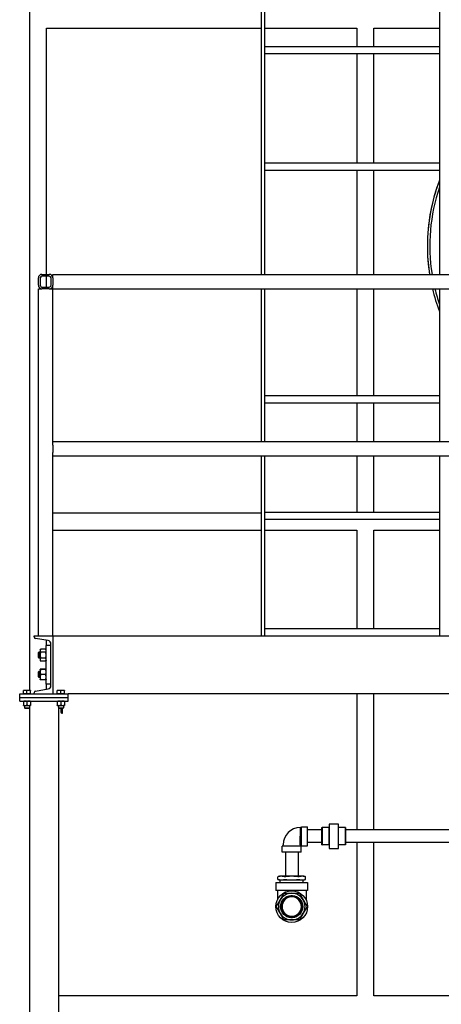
# Model space of a CAD drawing. Header units: inches. Extents: x 18 to 846, y -44 to 561.
# Tile 523 of 642: x 670 to 713, y 152 to 254. Entities that reach past the tile are written whole.
import ezdxf

# ---------------------------------------------------------------- set-up
doc = ezdxf.new("R2010")
doc.units = ezdxf.units.IN
doc.header["$LTSCALE"] = 24
doc.header["$MEASUREMENT"] = 0
doc.layers.add('Visible (ANSI)', color=7, linetype='Continuous', lineweight=30)

msp = doc.modelspace()

# ---------------------------------------------------------------- linework, layer by layer
at = {"layer": 'Visible (ANSI)'}
for p, q in [((670.5808, 254.8315), (670.5808, 184.82051)), ((694.4558, 254.89584), (694.4558, 227.7065)), ((694.8308, 227.7065), (694.8308, 254.89584)), ((712.8308, 254.89584), (712.8308, 227.7065)), ((672.3308, 253.0815), (694.4558, 253.0815)), ((672.3308, 227.7065), (672.3308, 253.0815)), ((694.8308, 253.0815), (704.3308, 253.0815)), ((704.3308, 253.0815), (704.3308, 251.2065)), ((706.0808, 253.0815), (712.8308, 253.0815)), ((706.0808, 251.2065), (706.0808, 253.0815)), ((694.8308, 251.2065), (712.8308, 251.2065)), ((694.8308, 250.4565), (712.8308, 250.4565)), ((704.3308, 250.4565), (704.3308, 239.2065)), ((706.0808, 239.2065), (706.0808, 250.4565)), ((694.8308, 239.2065), (712.8308, 239.2065)), ((694.8308, 238.4565), (712.8308, 238.4565)), ((704.3308, 238.4565), (704.3308, 227.7065)), ((706.0808, 227.7065), (706.0808, 238.4565)), ((671.8758, 227.7065), (672.6258, 227.7065)), ((672.6258, 227.519), (671.8758, 227.519)), ((672.3308, 226.394), (672.3308, 227.519)), ((673.0008, 227.7065), (750.7508, 227.7065)), ((673.0008, 227.3315), (673.0008, 227.7065)), ((671.5008, 226.5815), (671.5008, 227.3315)), ((671.6883, 227.3315), (671.6883, 226.5815)), ((671.8758, 226.394), (672.6258, 226.394)), ((672.8133, 226.5815), (672.8133, 227.3315)), ((673.0008, 227.3315), (673.0008, 226.5815)), ((673.0008, 227.3315), (673.0008, 226.5815)), ((673.0008, 226.2065), (673.0008, 226.5815)), ((671.5008, 226.2065), (671.8758, 226.2065)), ((671.5008, 190.4565), (671.5008, 226.2065)), ((672.6258, 226.2065), (671.8758, 226.2065)), ((672.6258, 226.2065), (671.8758, 226.2065)), ((672.6258, 226.2065), (673.0008, 226.2065)), ((673.0008, 210.4565), (673.0008, 226.2065)), ((673.0008, 226.2065), (750.0008, 226.2065)), ((694.4558, 226.2065), (694.4558, 210.4565)), ((694.8308, 210.4565), (694.8308, 226.2065)), ((704.3308, 226.2065), (704.3308, 215.2065)), ((706.0808, 215.2065), (706.0808, 226.2065)), ((712.8308, 226.2065), (712.8308, 210.4565)), ((694.8308, 215.2065), (712.8308, 215.2065)), ((694.8308, 214.4565), (712.8308, 214.4565)), ((704.3308, 214.4565), (704.3308, 210.4565)), ((706.0808, 210.4565), (706.0808, 214.4565)), ((750.0008, 210.4565), (673.0008, 210.4565)), ((673.0008, 210.0815), (673.0008, 210.4565)), ((673.0008, 210.0815), (673.0008, 209.3315)), ((673.0008, 208.9565), (673.0008, 209.3315)), ((673.0008, 190.4565), (673.0008, 208.9565)), ((750.0008, 208.9565), (673.0008, 208.9565)), ((694.4558, 208.9565), (694.4558, 190.4565)), ((694.8308, 190.4565), (694.8308, 208.9565)), ((704.3308, 208.9565), (704.3308, 203.2065)), ((706.0808, 203.2065), (706.0808, 208.9565)), ((712.8308, 208.9565), (712.8308, 190.4565)), ((694.4558, 203.0815), (673.0008, 203.0815)), ((694.8308, 203.2065), (712.8308, 203.2065)), ((694.8308, 202.4565), (712.8308, 202.4565)), ((673.0008, 201.3315), (694.4558, 201.3315)), ((694.8308, 201.3315), (704.3308, 201.3315)), ((704.3308, 201.3315), (704.3308, 191.2065)), ((706.0808, 201.3315), (712.8308, 201.3315)), ((706.0808, 191.2065), (706.0808, 201.3315)), ((694.8308, 191.2065), (712.8308, 191.2065)), ((671.0808, 190.33549), (671.0808, 190.4565)), ((671.0808, 190.4565), (673.0008, 190.4565)), ((672.51442, 189.9504), (671.224, 190.16634)), ((672.3308, 189.4565), (672.3308, 189.98112)), ((673.0008, 190.4565), (673.0008, 184.4565)), ((673.0008, 190.4565), (753.97047, 190.4565)), ((673.0008, 190.4565), (673.0008, 190.33549)), ((671.6918, 188.9875), (671.73011, 189.06965)), ((671.6918, 188.9875), (671.6918, 188.91636)), ((671.6918, 188.91636), (671.6918, 188.4565)), ((672.2625, 189.06965), (671.73011, 189.06965)), ((672.3008, 188.9875), (672.2625, 189.06965)), ((672.3008, 185.4565), (672.3008, 189.4565)), ((672.8008, 189.4565), (672.3008, 189.4565)), ((672.8008, 185.3009), (672.8008, 189.6121)), ((671.5008, 188.71323), (671.55488, 188.769)), ((671.5008, 188.19977), (671.5008, 188.71323)), ((671.5008, 188.19977), (671.55488, 188.144)), ((671.55488, 188.769), (671.55488, 188.144)), ((671.6918, 188.769), (671.55488, 188.769)), ((671.6918, 188.144), (671.55488, 188.144)), ((671.6918, 188.4565), (671.6918, 187.99664)), ((671.6918, 187.99664), (671.6918, 187.9255)), ((671.6918, 187.9255), (671.73011, 187.84336)), ((672.2625, 188.76308), (671.73011, 188.76308)), ((672.2625, 188.14993), (671.73011, 188.14993)), ((672.2625, 187.84336), (671.73011, 187.84336)), ((672.3008, 187.9255), (672.2625, 187.84336)), ((671.5008, 186.71323), (671.55488, 186.769)), ((671.55488, 186.769), (671.55488, 186.144)), ((671.6918, 186.769), (671.55488, 186.769)), ((671.6918, 186.9875), (671.6919, 186.98771)), ((671.6918, 186.9875), (671.6918, 186.9873)), ((671.6918, 186.9873), (671.6918, 186.70912)), ((672.2625, 186.99582), (671.73011, 186.99582)), ((672.2625, 186.97878), (671.73011, 186.97878)), ((672.3008, 186.9875), (672.30071, 186.98771)), ((671.5008, 186.19977), (671.5008, 186.71323)), ((671.5008, 186.19977), (671.55488, 186.144)), ((671.6918, 186.144), (671.55488, 186.144)), ((671.6918, 186.70912), (671.6918, 186.17833)), ((671.6918, 186.17833), (671.6918, 185.9255)), ((671.6918, 185.9255), (671.6919, 185.9253)), ((672.2625, 186.43947), (671.73011, 186.43947)), ((672.2625, 185.91719), (671.73011, 185.91719)), ((672.3008, 185.9255), (672.30071, 185.9253)), ((670.1433, 184.82051), (669.9558, 184.82051)), ((669.9558, 184.45651), (669.9558, 184.78701)), ((670.5183, 184.82051), (670.1433, 184.82051)), ((670.3308, 184.45651), (670.3308, 184.78701)), ((670.7058, 184.82051), (670.5183, 184.82051)), ((670.7058, 184.45651), (670.7058, 184.78701)), ((671.224, 184.74666), (672.51442, 184.96261)), ((672.8008, 185.4565), (672.3008, 185.4565)), ((672.3308, 184.93188), (672.3308, 185.4565)), ((673.6433, 184.82051), (673.4558, 184.82051)), ((673.4558, 184.45651), (673.4558, 184.78701)), ((674.0183, 184.82051), (673.6433, 184.82051)), ((673.8308, 184.45651), (673.8308, 184.78701)), ((674.2058, 184.82051), (674.0183, 184.82051)), ((674.2058, 184.45651), (674.2058, 184.78701)), ((669.5808, 184.4565), (674.5808, 184.4565)), ((669.5808, 184.0815), (669.5808, 184.4565)), ((669.5808, 184.0815), (674.5808, 184.0815)), ((669.5808, 184.0815), (674.5808, 184.0815)), ((669.5808, 183.7065), (669.5808, 184.0815)), ((670.1433, 184.45651), (669.9558, 184.45651)), ((669.9558, 184.45651), (669.9558, 184.4565)), ((670.3308, 184.45651), (670.1433, 184.45651)), ((670.5183, 184.45651), (670.3308, 184.45651)), ((670.7058, 184.45651), (670.5183, 184.45651)), ((670.7058, 184.45651), (670.7058, 184.4565)), ((671.0808, 184.4565), (671.0808, 184.57752)), ((673.0008, 184.57752), (673.0008, 184.4565)), ((673.6433, 184.45651), (673.4558, 184.45651)), ((673.4558, 184.45651), (673.4558, 184.4565)), ((673.8308, 184.45651), (673.6433, 184.45651)), ((674.0183, 184.45651), (673.8308, 184.45651)), ((674.2058, 184.45651), (674.0183, 184.45651)), ((674.2058, 184.45651), (674.2058, 184.4565)), ((754.1258, 184.4565), (674.5808, 184.4565)), ((674.5808, 184.0815), (674.5808, 184.4565)), ((674.5808, 183.7065), (674.5808, 184.0815)), ((704.3308, 184.4565), (704.3308, 170.44166)), ((706.0808, 170.44166), (706.0808, 184.4565)), ((669.5808, 183.7065), (674.5808, 183.7065)), ((669.9558, 183.67301), (669.9558, 183.302)), ((669.9558, 183.2685), (670.1433, 183.2685)), ((670.0808, 183.2685), (670.0808, 183.00227)), ((670.0808, 183.00227), (670.5808, 183.00227)), ((670.12799, 182.9565), (670.0808, 183.00227)), ((670.53362, 182.9565), (670.12799, 182.9565)), ((670.1433, 183.2685), (670.5183, 183.2685)), ((670.3308, 183.67301), (670.3308, 183.302)), ((670.5183, 183.2685), (670.7058, 183.2685)), ((670.53362, 182.9565), (670.5808, 183.00227)), ((670.5808, 183.2685), (670.5808, 183.00227)), ((670.5808, 183.00227), (670.5808, 94.7065)), ((670.7058, 183.67301), (670.7058, 183.302)), ((673.4558, 183.67301), (673.4558, 183.302)), ((673.4558, 183.2685), (673.6433, 183.2685)), ((673.5808, 183.2685), (673.5808, 183.00227)), ((673.5808, 183.00227), (673.5808, 94.7065)), ((673.5808, 183.00227), (674.0808, 183.00227)), ((673.62799, 182.9565), (673.5808, 183.00227)), ((674.03362, 182.9565), (673.62799, 182.9565)), ((673.6433, 183.2685), (674.0183, 183.2685)), ((673.8128, 182.9565), (673.8128, 182.5765)), ((673.8308, 183.67301), (673.8308, 183.302)), ((674.0008, 182.4565), (674.0008, 182.9565)), ((674.0183, 183.2685), (674.2058, 183.2685)), ((674.03362, 182.9565), (674.0808, 183.00227)), ((674.0808, 183.2685), (674.0808, 183.00227)), ((674.2058, 183.67301), (674.2058, 183.302)), ((673.9328, 182.4565), (674.0008, 182.4565)), ((698.49054, 170.67915), (698.49131, 169.78665)), ((698.49054, 170.67416), (698.61708, 170.67416)), ((698.61708, 168.80916), (698.61708, 170.75916)), ((698.61708, 170.75916), (699.23708, 170.75916)), ((699.23708, 168.80916), (699.23708, 170.75916)), ((700.72146, 170.66853), (700.73709, 170.68416)), ((700.72146, 168.89978), (700.72146, 170.66853)), ((700.73709, 170.68416), (700.73709, 168.88416)), ((701.44646, 170.68416), (700.73709, 170.68416)), ((701.44646, 170.68416), (701.46146, 170.69916)), ((701.44646, 170.68416), (701.44646, 168.88416)), ((701.46146, 171.03416), (701.46146, 170.66804)), ((701.46146, 170.66804), (701.46146, 169.78416)), ((702.41783, 171.03416), (701.48009, 171.03416)), ((702.43646, 170.66804), (702.43646, 171.03416)), ((703.14434, 170.68416), (702.43646, 170.68416)), ((702.43646, 169.78416), (702.43646, 170.66804)), ((703.14434, 168.88416), (703.14434, 170.68416)), ((703.15996, 170.66853), (703.14434, 170.68416)), ((703.15996, 170.66853), (703.15996, 168.89978)), ((698.48708, 168.90416), (698.48708, 169.78665)), ((700.72146, 170.44166), (699.23708, 170.44166)), ((701.46146, 169.78416), (701.46146, 168.90027)), ((702.43646, 168.90027), (702.43646, 169.78416)), ((718.66458, 170.44166), (703.15996, 170.44166)), ((698.58208, 168.77416), (696.63208, 168.77416)), ((696.63208, 168.15416), (696.63208, 168.77416)), ((696.71708, 168.77416), (696.71708, 168.90416)), ((698.49708, 168.89416), (698.48708, 168.90416)), ((698.49708, 168.89416), (698.61708, 168.89416)), ((698.49708, 168.77416), (698.49708, 168.89416)), ((698.58208, 168.15416), (698.58208, 168.77416)), ((698.61708, 168.80916), (699.23708, 168.80916)), ((700.72146, 169.12666), (699.23708, 169.12666)), ((700.72146, 168.89978), (700.73709, 168.88416)), ((701.44646, 168.88416), (700.73709, 168.88416)), ((701.44646, 168.88416), (701.46146, 168.86916)), ((701.46146, 168.90027), (701.46146, 168.53416)), ((701.48009, 168.53416), (702.41783, 168.53416)), ((702.43646, 168.53416), (702.43646, 168.90027)), ((703.14434, 168.88416), (702.43646, 168.88416)), ((703.15996, 168.89978), (703.14434, 168.88416)), ((718.66458, 169.12666), (703.15996, 169.12666)), ((704.3308, 169.12666), (704.3308, 153.3315)), ((706.0808, 153.3315), (706.0808, 169.12666)), ((698.58208, 168.15416), (696.63208, 168.15416)), ((696.94958, 168.15416), (696.94958, 165.65416)), ((698.26458, 168.15416), (698.26458, 165.65416)), ((696.35708, 165.65416), (696.19272, 165.61011)), ((696.19272, 165.3232), (696.19272, 165.61011)), ((696.52455, 165.65416), (696.35708, 165.65416)), ((697.60708, 165.65416), (696.52455, 165.65416)), ((698.68962, 165.65416), (697.60708, 165.65416)), ((698.85708, 165.65416), (698.68962, 165.65416)), ((698.85708, 165.65416), (699.02145, 165.61011)), ((699.02145, 165.3232), (699.02145, 165.61011)), ((695.96708, 165.02916), (699.24708, 165.02916)), ((695.96708, 165.02916), (695.96708, 164.18916)), ((696.35708, 165.27916), (696.19272, 165.3232)), ((696.35708, 165.27916), (696.52455, 165.27916)), ((696.4305, 165.02916), (696.41958, 165.27916)), ((696.52455, 165.27916), (697.60708, 165.27916)), ((697.60708, 165.27916), (698.68962, 165.27916)), ((698.68962, 165.27916), (698.85708, 165.27916)), ((698.78367, 165.02916), (698.79458, 165.27916)), ((698.85708, 165.27916), (699.02145, 165.3232)), ((699.24708, 165.02916), (699.24708, 164.18916)), ((699.24708, 164.18916), (695.96708, 164.18916)), ((696.12708, 164.18916), (696.12708, 163.2357)), ((697.51333, 163.54044), (697.51333, 163.63456)), ((697.70083, 163.63456), (697.70083, 163.54044)), ((699.08708, 164.18916), (699.08708, 163.2357)), ((697.51333, 161.42375), (697.51333, 161.51787)), ((697.70083, 161.51787), (697.70083, 161.42375)), ((704.3308, 153.3315), (673.5808, 153.3315)), ((754.1258, 153.3315), (706.0808, 153.3315))]:
    msp.add_line(p, q, dxfattribs=at)
for radius in [1.64, 1.14583]:
    msp.add_circle((697.60708, 162.52916), radius, dxfattribs=at)
for centre, radius, start, end in [((730.5808, 230.644), 19, 159.100972, 188.8939035), ((730.5808, 230.644), 19, 159.100972, 180), ((730.5808, 230.644), 18.75, 161.203095, 189.0134703), ((730.5808, 230.644), 19, 180, 188.8939035), ((671.8758, 227.3315), 0.375, 90, 180), ((671.8758, 227.3315), 0.1875, 90, 180), ((672.6258, 227.3315), 0.375, 0, 90), ((672.6258, 227.3315), 0.1875, 0, 90), ((671.8758, 226.5815), 0.375, 180, 270), ((671.8758, 226.5815), 0.1875, 180, 270), ((672.6258, 226.5815), 0.1875, 270, 0), ((672.6258, 226.5815), 0.375, 270, 0), ((730.5808, 230.644), 19, 193.5063207, 200.899028), ((730.5808, 230.644), 19, 193.5063207, 200.899028), ((730.5808, 230.644), 18.75, 193.6898875, 198.796905), ((671.2523, 190.33549), 0.1715, 180, 260.5), ((672.4578, 189.6121), 0.343, 0, 80.5), ((671.2523, 184.57752), 0.1715, 99.5, 180), ((672.4578, 185.3009), 0.343, 279.5, 0), ((673.9328, 182.5765), 0.12, 180, 270), ((698.49208, 168.90416), 1.775, 90.05, 180), ((697.60708, 162.52916), 1.375, 90, 150), ((697.60708, 162.52916), 1.125, 94.7801918, 265.2198082), ((697.60708, 162.52916), 1.10937, 94.8476785, 265.1523215), ((697.60708, 162.52916), 1.01562, 95.2963809, 264.7036191), ((697.60708, 162.52916), 1, 95.379379, 264.620621), ((697.60708, 162.52916), 1.125, 85.2198082, 94.7801918), ((697.60708, 162.52916), 1, 84.620621, 95.379379), ((697.60708, 162.52916), 1.375, 30, 90), ((697.60708, 162.52916), 1.125, 274.7801918, 85.2198082), ((697.60708, 162.52916), 1.10937, 274.8476785, 85.1523215), ((697.60708, 162.52916), 1.01562, 275.2963809, 84.7036191), ((697.60708, 162.52916), 1, 275.379379, 84.620621), ((697.60708, 162.52916), 1.375, 150, 210), ((697.60708, 162.52916), 1.375, 330, 30), ((697.60708, 162.52916), 1.375, 210, 270), ((697.60708, 162.52916), 1, 264.620621, 275.379379), ((697.60708, 162.52916), 1.125, 265.2198082, 274.7801918), ((697.60708, 162.52916), 1.375, 270, 330)]:
    msp.add_arc(centre, radius, start, end, dxfattribs=at)
for points, weights in [([(671.73011, 189.06965), (671.6918, 188.9875), (671.6918, 188.91636)], [1, 1.0379548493, 1]), ([(671.6918, 188.91636), (671.6918, 188.84522), (671.73011, 188.76308)], [1, 1.0379548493, 1]), ([(672.3008, 188.91636), (672.3008, 188.9875), (672.2625, 189.06965)], [1, 1.0379548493, 1]), ([(672.2625, 188.76308), (672.3008, 188.84522), (672.3008, 188.91636)], [1, 1.0379548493, 1]), ([(671.73011, 188.76308), (671.6918, 188.59878), (671.6918, 188.4565)], [1, 1.0379548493, 1]), ([(671.6918, 188.4565), (671.6918, 188.31422), (671.73011, 188.14993)], [1, 1.0379548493, 1]), ([(671.73011, 188.14993), (671.6918, 188.06778), (671.6918, 187.99664)], [1, 1.0379548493, 1]), ([(671.6918, 187.99664), (671.6918, 187.9255), (671.73011, 187.84336)], [1, 1.0379548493, 1]), ([(672.3008, 188.4565), (672.3008, 188.59878), (672.2625, 188.76308)], [1, 1.0379548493, 1]), ([(672.2625, 188.14993), (672.3008, 188.31422), (672.3008, 188.4565)], [1, 1.0379548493, 1]), ([(672.3008, 187.99664), (672.3008, 188.06778), (672.2625, 188.14993)], [1, 1.0379548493, 1]), ([(672.2625, 187.84336), (672.3008, 187.9255), (672.3008, 187.99664)], [1, 1.0379548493, 1]), ([(671.73011, 186.99582), (671.6918, 186.99125), (671.6918, 186.9873)], [1, 1.0379548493, 1]), ([(671.6918, 186.9873), (671.6918, 186.98334), (671.73011, 186.97878)], [1, 1.0379548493, 1]), ([(671.73011, 186.97878), (671.6918, 186.83427), (671.6918, 186.70912)], [1, 1.0379548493, 1]), ([(672.3008, 186.9873), (672.3008, 186.99125), (672.2625, 186.99582)], [1, 1.0379548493, 1]), ([(672.2625, 186.97878), (672.3008, 186.98334), (672.3008, 186.9873)], [1, 1.0379548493, 1]), ([(672.3008, 186.70912), (672.3008, 186.83427), (672.2625, 186.97878)], [1, 1.0379548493, 1]), ([(671.6918, 186.70912), (671.6918, 186.58397), (671.73011, 186.43947)], [1, 1.0379548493, 1]), ([(671.73011, 186.43947), (671.6918, 186.29952), (671.6918, 186.17833)], [1, 1.0379548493, 1]), ([(671.6918, 186.17833), (671.6918, 186.05713), (671.73011, 185.91719)], [1, 1.0379548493, 1]), ([(671.73011, 185.91719), (671.69366, 185.92153), (671.6919, 185.9253)], [1, 1.03605488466, 1.00360971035]), ([(672.2625, 186.43947), (672.3008, 186.58397), (672.3008, 186.70912)], [1, 1.0379548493, 1]), ([(672.3008, 186.17833), (672.3008, 186.29952), (672.2625, 186.43947)], [1, 1.0379548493, 1]), ([(672.2625, 185.91719), (672.3008, 186.05713), (672.3008, 186.17833)], [1, 1.0379548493, 1]), ([(672.30071, 185.9253), (672.29895, 185.92153), (672.2625, 185.91719)], [1.00360971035, 1.03605488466, 1]), ([(669.9558, 184.78701), (669.9558, 184.82051), (669.9558, 184.82051)], [1, 1.0379548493, 1]), ([(670.1433, 184.82051), (670.05629, 184.82051), (669.9558, 184.78701)], [1, 1.0379548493, 1]), ([(670.3308, 184.78701), (670.23032, 184.82051), (670.1433, 184.82051)], [1, 1.0379548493, 1]), ([(670.5183, 184.82051), (670.43129, 184.82051), (670.3308, 184.78701)], [1, 1.0379548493, 1]), ([(670.7058, 184.78701), (670.60532, 184.82051), (670.5183, 184.82051)], [1, 1.0379548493, 1]), ([(670.7058, 184.82051), (670.7058, 184.82051), (670.7058, 184.78701)], [1, 1.0379548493, 1]), ([(673.4558, 184.78701), (673.4558, 184.82051), (673.4558, 184.82051)], [1, 1.0379548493, 1]), ([(673.6433, 184.82051), (673.55629, 184.82051), (673.4558, 184.78701)], [1, 1.0379548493, 1]), ([(673.8308, 184.78701), (673.73032, 184.82051), (673.6433, 184.82051)], [1, 1.0379548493, 1]), ([(674.0183, 184.82051), (673.93129, 184.82051), (673.8308, 184.78701)], [1, 1.0379548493, 1]), ([(674.2058, 184.78701), (674.10532, 184.82051), (674.0183, 184.82051)], [1, 1.0379548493, 1]), ([(674.2058, 184.82051), (674.2058, 184.82051), (674.2058, 184.78701)], [1, 1.0379548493, 1]), ([(669.9558, 183.67301), (669.9558, 183.7065), (669.9558, 183.7065)], [1, 1.0379548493, 1]), ([(670.1433, 183.7065), (670.05629, 183.7065), (669.9558, 183.67301)], [1, 1.0379548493, 1]), ([(669.9558, 183.302), (670.05629, 183.2685), (670.1433, 183.2685)], [1, 1.0379548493, 1]), ([(669.9558, 183.2685), (669.9558, 183.2685), (669.9558, 183.302)], [1, 1.0379548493, 1]), ([(670.3308, 183.67301), (670.23032, 183.7065), (670.1433, 183.7065)], [1, 1.0379548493, 1]), ([(670.1433, 183.2685), (670.23032, 183.2685), (670.3308, 183.302)], [1, 1.0379548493, 1]), ([(670.5183, 183.7065), (670.43129, 183.7065), (670.3308, 183.67301)], [1, 1.0379548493, 1]), ([(670.3308, 183.302), (670.43129, 183.2685), (670.5183, 183.2685)], [1, 1.0379548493, 1]), ([(670.7058, 183.67301), (670.60532, 183.7065), (670.5183, 183.7065)], [1, 1.0379548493, 1]), ([(670.5183, 183.2685), (670.60532, 183.2685), (670.7058, 183.302)], [1, 1.0379548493, 1]), ([(670.7058, 183.7065), (670.7058, 183.7065), (670.7058, 183.67301)], [1, 1.0379548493, 1]), ([(670.7058, 183.302), (670.7058, 183.2685), (670.7058, 183.2685)], [1, 1.0379548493, 1]), ([(673.4558, 183.67301), (673.4558, 183.7065), (673.4558, 183.7065)], [1, 1.0379548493, 1]), ([(673.6433, 183.7065), (673.55629, 183.7065), (673.4558, 183.67301)], [1, 1.0379548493, 1]), ([(673.4558, 183.302), (673.55629, 183.2685), (673.6433, 183.2685)], [1, 1.0379548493, 1]), ([(673.4558, 183.2685), (673.4558, 183.2685), (673.4558, 183.302)], [1, 1.0379548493, 1]), ([(673.8308, 183.67301), (673.73032, 183.7065), (673.6433, 183.7065)], [1, 1.0379548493, 1]), ([(673.6433, 183.2685), (673.73032, 183.2685), (673.8308, 183.302)], [1, 1.0379548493, 1]), ([(674.0183, 183.7065), (673.93129, 183.7065), (673.8308, 183.67301)], [1, 1.0379548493, 1]), ([(673.8308, 183.302), (673.93129, 183.2685), (674.0183, 183.2685)], [1, 1.0379548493, 1]), ([(674.2058, 183.67301), (674.10532, 183.7065), (674.0183, 183.7065)], [1, 1.0379548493, 1]), ([(674.0183, 183.2685), (674.10532, 183.2685), (674.2058, 183.302)], [1, 1.0379548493, 1]), ([(674.2058, 183.7065), (674.2058, 183.7065), (674.2058, 183.67301)], [1, 1.0379548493, 1]), ([(674.2058, 183.302), (674.2058, 183.2685), (674.2058, 183.2685)], [1, 1.0379548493, 1]), ([(701.46146, 171.03416), (701.46146, 171.03416), (701.48009, 171.03416)], [1, 1.05512060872, 1.07707509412]), ([(701.48009, 170.99754), (701.46146, 170.82743), (701.46146, 170.66804)], [1.07707509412, 1.05512060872, 1]), ([(701.46146, 170.66804), (701.46146, 170.50864), (701.48009, 170.33853)], [1, 1.05512060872, 1.07707509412]), ([(702.41783, 171.03416), (702.43646, 171.03416), (702.43646, 171.03416)], [1.07707509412, 1.05512060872, 1]), ([(702.43646, 170.66804), (702.43646, 170.82743), (702.41783, 170.99754)], [1, 1.05512060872, 1.07707509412]), ([(702.41783, 170.33853), (702.43646, 170.50864), (702.43646, 170.66804)], [1.07707509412, 1.05512060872, 1]), ([(701.48009, 170.25015), (701.46146, 170.00957), (701.46146, 169.78416)], [1.07707509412, 1.05512060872, 1]), ([(701.46146, 169.78416), (701.46146, 169.55874), (701.48009, 169.31816)], [1, 1.05512060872, 1.07707509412]), ([(702.43646, 169.78416), (702.43646, 170.00957), (702.41783, 170.25015)], [1, 1.05512060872, 1.07707509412]), ([(702.41783, 169.31816), (702.43646, 169.55874), (702.43646, 169.78416)], [1.07707509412, 1.05512060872, 1]), ([(701.48009, 168.53416), (701.46146, 168.53416), (701.46146, 168.53416)], [1.07707509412, 1.05512060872, 1]), ([(701.48009, 169.22978), (701.46146, 169.05967), (701.46146, 168.90027)], [1.07707509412, 1.05512060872, 1]), ([(701.46146, 168.90027), (701.46146, 168.74088), (701.48009, 168.57077)], [1, 1.05512060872, 1.07707509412]), ([(702.43646, 168.90027), (702.43646, 169.05967), (702.41783, 169.22978)], [1, 1.05512060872, 1.07707509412]), ([(702.41783, 168.57077), (702.43646, 168.74088), (702.43646, 168.90027)], [1.07707509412, 1.05512060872, 1]), ([(702.43646, 168.53416), (702.43646, 168.53416), (702.41783, 168.53416)], [1, 1.05512060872, 1.07707509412]), ([(696.52455, 165.65416), (696.37946, 165.65416), (696.21784, 165.616)], [1, 1.0796639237, 1.10285189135]), ([(696.83127, 165.616), (696.66965, 165.65416), (696.52455, 165.65416)], [1.10285189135, 1.0796639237, 1]), ([(697.60708, 165.65416), (697.3169, 165.65416), (696.99365, 165.616)], [1, 1.0796639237, 1.10285189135]), ([(698.22052, 165.616), (697.89727, 165.65416), (697.60708, 165.65416)], [1.10285189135, 1.0796639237, 1]), ([(698.68962, 165.65416), (698.54452, 165.65416), (698.3829, 165.616)], [1, 1.0796639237, 1.10285189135]), ([(698.99633, 165.616), (698.83471, 165.65416), (698.68962, 165.65416)], [1.10285189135, 1.0796639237, 1]), ([(696.21784, 165.31731), (696.37946, 165.27916), (696.52455, 165.27916)], [1.10285189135, 1.0796639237, 1]), ([(696.52455, 165.27916), (696.66965, 165.27916), (696.83127, 165.31731)], [1, 1.0796639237, 1.10285189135]), ([(696.99365, 165.31731), (697.3169, 165.27916), (697.60708, 165.27916)], [1.10285189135, 1.0796639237, 1]), ([(697.60708, 165.27916), (697.89727, 165.27916), (698.22052, 165.31731)], [1, 1.0796639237, 1.10285189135]), ([(698.3829, 165.31731), (698.54452, 165.27916), (698.68962, 165.27916)], [1.10285189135, 1.0796639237, 1]), ([(698.68962, 165.27916), (698.83471, 165.27916), (698.99633, 165.31731)], [1, 1.0796639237, 1.10285189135]), ([(696.4163, 163.21666), (696.58576, 163.51017), (696.77714, 163.84166)], [1, 1.05302826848, 1.0414979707]), ([(696.8854, 163.90416), (697.26816, 163.90416), (697.60708, 163.90416)], [1.0414979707, 1.05302826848, 1]), ([(697.51333, 163.63456), (697.51333, 163.64235), (697.51333, 163.65024)], [1, 1.00004890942, 1.00004856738]), ([(697.51333, 163.52475), (697.51333, 163.53254), (697.51333, 163.54044)], [1.00006158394, 1.00006110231, 1]), ([(697.60708, 163.90416), (697.946, 163.90416), (698.32877, 163.90416)], [1, 1.05302826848, 1.0414979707]), ([(697.70083, 163.65024), (697.70083, 163.64235), (697.70083, 163.63456)], [1.00004856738, 1.00004890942, 1]), ([(697.70083, 163.54044), (697.70083, 163.53254), (697.70083, 163.52475)], [1, 1.00006110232, 1.00006158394]), ([(698.43703, 163.84166), (698.62841, 163.51017), (698.79787, 163.21666)], [1.0414979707, 1.05302826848, 1]), ([(696.05546, 162.59166), (696.24684, 162.92314), (696.4163, 163.21666)], [1.0414979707, 1.05302826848, 1]), ([(696.4163, 161.84166), (696.24684, 162.13517), (696.05546, 162.46666)], [1, 1.05302826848, 1.0414979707]), ([(698.79787, 163.21666), (698.96733, 162.92314), (699.15871, 162.59166)], [1, 1.05302826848, 1.0414979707]), ([(699.15871, 162.46666), (698.96733, 162.13517), (698.79787, 161.84166)], [1.0414979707, 1.05302826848, 1]), ([(696.77714, 161.21666), (696.58576, 161.54814), (696.4163, 161.84166)], [1.0414979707, 1.05302826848, 1]), ([(697.51333, 161.51787), (697.51333, 161.52577), (697.51333, 161.53356)], [1, 1.00006110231, 1.00006158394]), ([(697.51333, 161.40807), (697.51333, 161.41596), (697.51333, 161.42375)], [1.00004856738, 1.00004890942, 1]), ([(697.70083, 161.53356), (697.70083, 161.52577), (697.70083, 161.51787)], [1.00006158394, 1.00006110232, 1]), ([(697.70083, 161.42375), (697.70083, 161.41596), (697.70083, 161.40807)], [1, 1.00004890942, 1.00004856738]), ([(698.79787, 161.84166), (698.62841, 161.54814), (698.43703, 161.21666)], [1, 1.05302826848, 1.0414979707]), ([(697.60708, 161.15416), (697.26816, 161.15416), (696.8854, 161.15416)], [1, 1.05302826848, 1.0414979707]), ([(698.32877, 161.15416), (697.946, 161.15416), (697.60708, 161.15416)], [1.0414979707, 1.05302826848, 1])]:
    msp.add_rational_spline(points, weights, degree=2, dxfattribs=at)
for points, knots in [([(701.48009, 171.03416), (701.48138, 171.03416), (701.48201, 171.03068), (701.48201, 171.0186), (701.48138, 171.0093), (701.48009, 170.99754)], [1.2997285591, 1.2997285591, 1.2997285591, 1.2997285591, 1.4200780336, 1.4200780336, 1.5404275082, 1.5404275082, 1.5404275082, 1.5404275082]), ([(702.41783, 170.99754), (702.41655, 171.0093), (702.41592, 171.0186), (702.41592, 171.03068), (702.41655, 171.03416), (702.41783, 171.03416)], [0.3970399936, 0.3970399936, 0.3970399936, 0.3970399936, 0.5173894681, 0.5173894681, 0.6377389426, 0.6377389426, 0.6377389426, 0.6377389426]), ([(701.48009, 170.33853), (701.48138, 170.32678), (701.48201, 170.31257), (701.48201, 170.28339), (701.48138, 170.26677), (701.48009, 170.25015)], [0.3970399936, 0.3970399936, 0.3970399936, 0.3970399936, 0.5173894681, 0.5173894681, 0.6377389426, 0.6377389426, 0.6377389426, 0.6377389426]), ([(702.41783, 170.25015), (702.41655, 170.26677), (702.41592, 170.28339), (702.41592, 170.31257), (702.41655, 170.32678), (702.41783, 170.33853)], [1.2997285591, 1.2997285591, 1.2997285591, 1.2997285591, 1.4200780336, 1.4200780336, 1.5404275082, 1.5404275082, 1.5404275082, 1.5404275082]), ([(701.48009, 169.31816), (701.48138, 169.30154), (701.48201, 169.28492), (701.48201, 169.25574), (701.48138, 169.24153), (701.48009, 169.22978)], [1.2997285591, 1.2997285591, 1.2997285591, 1.2997285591, 1.4200780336, 1.4200780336, 1.5404275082, 1.5404275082, 1.5404275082, 1.5404275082]), ([(701.48009, 168.57077), (701.48138, 168.55901), (701.48201, 168.54971), (701.48201, 168.53763), (701.48138, 168.53416), (701.48009, 168.53416)], [1.2997285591, 1.2997285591, 1.2997285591, 1.2997285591, 1.4200780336, 1.4200780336, 1.5404275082, 1.5404275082, 1.5404275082, 1.5404275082]), ([(702.41783, 169.22978), (702.41655, 169.24153), (702.41592, 169.25574), (702.41592, 169.28492), (702.41655, 169.30154), (702.41783, 169.31816)], [0.3970399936, 0.3970399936, 0.3970399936, 0.3970399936, 0.5173894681, 0.5173894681, 0.6377389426, 0.6377389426, 0.6377389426, 0.6377389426]), ([(702.41783, 168.53416), (702.41655, 168.53416), (702.41592, 168.53763), (702.41592, 168.54971), (702.41655, 168.55901), (702.41783, 168.57077)], [0.3970399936, 0.3970399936, 0.3970399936, 0.3970399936, 0.5173894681, 0.5173894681, 0.6377389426, 0.6377389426, 0.6377389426, 0.6377389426]), ([(696.21784, 165.616), (696.215, 165.61533), (696.21238, 165.61471), (696.19851, 165.61145), (696.19272, 165.61011), (696.19272, 165.61011)], [1.8776429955, 1.8776429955, 1.8776429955, 1.8776429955, 1.9190019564, 1.9190019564, 2.1182330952, 2.1182330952, 2.1182330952, 2.1182330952]), ([(696.99365, 165.616), (696.98798, 165.61533), (696.9823, 165.61471), (696.94935, 165.61145), (696.92254, 165.61011), (696.87726, 165.61011), (696.85624, 165.61145), (696.83717, 165.61471), (696.8341, 165.61533), (696.83127, 165.616)], [1.8776429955, 1.8776429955, 1.8776429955, 1.8776429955, 1.9190019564, 1.9190019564, 2.1182330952, 2.1182330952, 2.317464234, 2.317464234, 2.3588231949, 2.3588231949, 2.3588231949, 2.3588231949]), ([(698.3829, 165.616), (698.38006, 165.61533), (698.377, 165.61471), (698.35793, 165.61145), (698.33691, 165.61011), (698.29163, 165.61011), (698.26481, 165.61145), (698.23187, 165.61471), (698.22619, 165.61533), (698.22052, 165.616)], [1.8776429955, 1.8776429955, 1.8776429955, 1.8776429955, 1.9190019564, 1.9190019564, 2.1182330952, 2.1182330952, 2.317464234, 2.317464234, 2.3588231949, 2.3588231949, 2.3588231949, 2.3588231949]), ([(699.02145, 165.61011), (699.02145, 165.61011), (699.01566, 165.61145), (699.00179, 165.61471), (698.99917, 165.61533), (698.99633, 165.616)], [2.1182330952, 2.1182330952, 2.1182330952, 2.1182330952, 2.317464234, 2.317464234, 2.3588231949, 2.3588231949, 2.3588231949, 2.3588231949]), ([(696.19272, 165.3232), (696.19272, 165.3232), (696.19851, 165.32186), (696.21238, 165.3186), (696.215, 165.31798), (696.21784, 165.31731)], [0.8049583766, 0.8049583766, 0.8049583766, 0.8049583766, 1.0041895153, 1.0041895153, 1.0455484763, 1.0455484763, 1.0455484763, 1.0455484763]), ([(696.83127, 165.31731), (696.8341, 165.31798), (696.83717, 165.3186), (696.85624, 165.32186), (696.87726, 165.3232), (696.92254, 165.3232), (696.94935, 165.32186), (696.9823, 165.3186), (696.98798, 165.31798), (696.99365, 165.31731)], [0.5643682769, 0.5643682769, 0.5643682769, 0.5643682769, 0.6057272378, 0.6057272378, 0.8049583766, 0.8049583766, 1.0041895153, 1.0041895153, 1.0455484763, 1.0455484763, 1.0455484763, 1.0455484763]), ([(698.22052, 165.31731), (698.22619, 165.31798), (698.23187, 165.3186), (698.26481, 165.32186), (698.29163, 165.3232), (698.33691, 165.3232), (698.35793, 165.32186), (698.377, 165.3186), (698.38006, 165.31798), (698.3829, 165.31731)], [0.5643682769, 0.5643682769, 0.5643682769, 0.5643682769, 0.6057272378, 0.6057272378, 0.8049583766, 0.8049583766, 1.0041895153, 1.0041895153, 1.0455484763, 1.0455484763, 1.0455484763, 1.0455484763]), ([(698.99633, 165.31731), (698.99917, 165.31798), (699.00179, 165.3186), (699.01566, 165.32186), (699.02145, 165.3232), (699.02145, 165.3232)], [0.5643682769, 0.5643682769, 0.5643682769, 0.5643682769, 0.6057272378, 0.6057272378, 0.8049583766, 0.8049583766, 0.8049583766, 0.8049583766]), ([(696.77714, 163.84166), (696.77938, 163.84552), (696.78183, 163.84929), (696.79485, 163.8671), (696.80841, 163.87905), (696.83738, 163.89577), (696.8545, 163.90155), (696.87644, 163.90391), (696.88093, 163.90416), (696.8854, 163.90416)], [-0.6749072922, -0.6749072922, -0.6749072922, -0.6749072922, -0.6423484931, -0.6423484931, -0.5149115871, -0.5149115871, -0.3874746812, -0.3874746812, -0.3549158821, -0.3549158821, -0.3549158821, -0.3549158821]), ([(698.32877, 163.90416), (698.33324, 163.90416), (698.33773, 163.90391), (698.35966, 163.90155), (698.37679, 163.89577), (698.40576, 163.87905), (698.41932, 163.8671), (698.43234, 163.84929), (698.43479, 163.84552), (698.43703, 163.84166)], [-0.6749072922, -0.6749072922, -0.6749072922, -0.6749072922, -0.6423484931, -0.6423484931, -0.5149115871, -0.5149115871, -0.3874746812, -0.3874746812, -0.3549158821, -0.3549158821, -0.3549158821, -0.3549158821]), ([(696.05546, 162.46666), (696.05322, 162.47052), (696.05119, 162.47453), (696.04227, 162.49471), (696.03871, 162.51243), (696.03871, 162.54588), (696.04227, 162.5636), (696.05119, 162.58378), (696.05322, 162.58779), (696.05546, 162.59166)], [-0.6749072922, -0.6749072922, -0.6749072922, -0.6749072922, -0.6423484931, -0.6423484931, -0.5149115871, -0.5149115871, -0.3874746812, -0.3874746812, -0.3549158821, -0.3549158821, -0.3549158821, -0.3549158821]), ([(699.15871, 162.59166), (699.16095, 162.58779), (699.16298, 162.58378), (699.1719, 162.5636), (699.17546, 162.54588), (699.17546, 162.51243), (699.1719, 162.49471), (699.16298, 162.47453), (699.16095, 162.47052), (699.15871, 162.46666)], [-0.6749072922, -0.6749072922, -0.6749072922, -0.6749072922, -0.6423484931, -0.6423484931, -0.5149115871, -0.5149115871, -0.3874746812, -0.3874746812, -0.3549158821, -0.3549158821, -0.3549158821, -0.3549158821]), ([(696.8854, 161.15416), (696.88093, 161.15416), (696.87644, 161.1544), (696.8545, 161.15676), (696.83738, 161.16254), (696.80841, 161.17926), (696.79485, 161.19121), (696.78183, 161.20902), (696.77938, 161.21279), (696.77714, 161.21666)], [-0.6749072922, -0.6749072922, -0.6749072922, -0.6749072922, -0.6423484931, -0.6423484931, -0.5149115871, -0.5149115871, -0.3874746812, -0.3874746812, -0.3549158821, -0.3549158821, -0.3549158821, -0.3549158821]), ([(698.43703, 161.21666), (698.43479, 161.21279), (698.43234, 161.20902), (698.41932, 161.19121), (698.40576, 161.17926), (698.37679, 161.16254), (698.35966, 161.15676), (698.33773, 161.1544), (698.33324, 161.15416), (698.32877, 161.15416)], [-0.6749072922, -0.6749072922, -0.6749072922, -0.6749072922, -0.6423484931, -0.6423484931, -0.5149115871, -0.5149115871, -0.3874746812, -0.3874746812, -0.3549158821, -0.3549158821, -0.3549158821, -0.3549158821])]:
    msp.add_open_spline(points, degree=3, knots=knots, dxfattribs=at)

doc.saveas('drawing.dxf')
